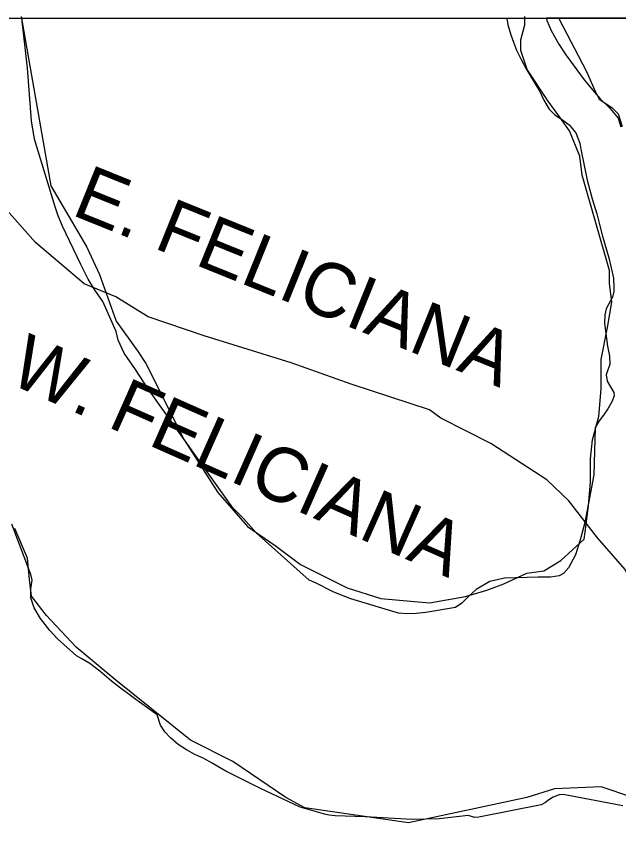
# Model space of a CAD drawing. Extents: x 3263578 to 3301413, y 764927 to 798602.
# Drawn here: x 3287562 to 3288672, y 792503 to 794020 of the extents above; entities that cross this region are included whole.
import ezdxf

# ---------------------------------------------------------------- set-up
doc = ezdxf.new("R2010")
doc.units = 0
for name, color, linetype in [('V-GRID-FRAM', 7, 'Continuous'), ('V-SITE-VEGE', 7, 'Continuous'), ('V-TOPO-BNDY', 7, 'Continuous'), ('V-TOPO-GNAM-IDEN', 7, 'Continuous'), ('V-TOPO-SHOR', 7, 'Continuous')]:
    doc.layers.add(name, color=color, linetype=linetype)

msp = doc.modelspace()

# ---------------------------------------------------------------- linework, layer by layer
at = {"layer": 'V-GRID-FRAM'}
msp.add_lwpolyline([(3267734.9, 794015.5), (3299171.2, 794017.8), (3299180.4, 775831.7), (3267728.3, 775829.4), (3267734.9, 794015.5)], dxfattribs=at)
at = {"layer": 'V-SITE-VEGE'}
for p, q in [((3287582.6, 793925.2), (3287571.9, 794017)), ((3287571.9, 794017), (3288465.3, 794017)), ((3288465.3, 794017), (3288466.1, 794013.8)), ((3288466.1, 794013.8), (3288467.9, 794005)), ((3289616.7, 794017.1), (3288538.6, 794017)), ((3288538.6, 794017), (3288539.8, 794013.2)), ((3288539.8, 794013.2), (3288547.8, 793993)), ((3288467.9, 794005), (3288470, 793997.1)), ((3288470, 793997.1), (3288473.3, 793986.4)), ((3288473.3, 793986.4), (3288478.2, 793973)), ((3288547.8, 793993), (3288561.5, 793969.3)), ((3288478.2, 793973), (3288483.9, 793958.3)), ((3288561.5, 793969.3), (3288574.8, 793949.9)), ((3288483.9, 793958.3), (3288491.9, 793941.3)), ((3288491.9, 793941.3), (3288501.3, 793924.1)), ((3288574.8, 793949.9), (3288608.1, 793903.7)), ((3287590, 793827.7), (3287582.6, 793925.2)), ((3288501.3, 793924.1), (3288518.2, 793896)), ((3288518.2, 793896), (3288526.4, 793881.9)), ((3288608.1, 793903.7), (3288627.5, 793880.5)), ((3288526.4, 793881.9), (3288534.2, 793866.3)), ((3288627.5, 793880.5), (3288637.5, 793868.2)), ((3288534.2, 793866.3), (3288543.8, 793849.4)), ((3288637.5, 793868.2), (3288655.5, 793851)), ((3288543.8, 793849.4), (3288554, 793839)), ((3288655.5, 793851), (3288670.8, 793833.1)), ((3288554, 793839), (3288568.1, 793830)), ((3288568.1, 793830), (3288580.5, 793820.8)), ((3288670.8, 793833.1), (3288675.9, 793817.1)), ((3287595.3, 793794.2), (3287590, 793827.7)), ((3288580.5, 793820.8), (3288593.2, 793805.7)), ((3288593.2, 793805.7), (3288600.4, 793786.9)), ((3287633.1, 793669.6), (3287595.3, 793794.2)), ((3288600.4, 793786.9), (3288602, 793775.5)), ((3288602, 793775.5), (3288614.1, 793718.3)), ((3288614.1, 793718.3), (3288623.1, 793684.4)), ((3288623.1, 793684.4), (3288631.4, 793656.8)), ((3287638.9, 793652.9), (3287633.1, 793669.6)), ((3287646.8, 793633.9), (3287638.9, 793652.9)), ((3288631.4, 793656.8), (3288636.6, 793636.8)), ((3287660.3, 793605.5), (3287646.8, 793633.9)), ((3288636.6, 793636.8), (3288642.1, 793615.3)), ((3287681, 793563.4), (3287660.3, 793605.5)), ((3288642.1, 793615.3), (3288653.7, 793575.5)), ((3288653.7, 793575.5), (3288658.2, 793556.7)), ((3287694.1, 793536), (3287681, 793563.4)), ((3288658.2, 793556.7), (3288662.3, 793537.9)), ((3287707.1, 793515.4), (3287694.1, 793536)), ((3288662.3, 793537.9), (3288663.1, 793520.3)), ((3287721, 793495), (3287707.1, 793515.4)), ((3288662.9, 793513.2), (3288660.7, 793502.8)), ((3288663.1, 793520.3), (3288662.9, 793513.2)), ((3288660.7, 793502.8), (3288653.6, 793490.7)), ((3287745.8, 793439.6), (3287721, 793495)), ((3288648.6, 793481.1), (3288646.6, 793470.3)), ((3288653.6, 793490.7), (3288648.6, 793481.1)), ((3288646.6, 793470.3), (3288646, 793455.2)), ((3288646, 793455.2), (3288651.3, 793412.3)), ((3287749.4, 793423.9), (3287745.8, 793439.6)), ((3287760.7, 793399.8), (3287749.4, 793423.9)), ((3288651.3, 793412.3), (3288655.2, 793394.3)), ((3287781.5, 793369.4), (3287760.7, 793399.8)), ((3288655.2, 793394.3), (3288655.8, 793379)), ((3288655.8, 793379), (3288652.2, 793368.8)), ((3287804.2, 793334.8), (3287781.5, 793369.4)), ((3288652.2, 793368.8), (3288648.7, 793360)), ((3288648.7, 793360), (3288650.9, 793347.9)), ((3288650.9, 793347.9), (3288663.2, 793327.1)), ((3287961.1, 793114.7), (3287804.2, 793334.8)), ((3288663.6, 793321.2), (3288659.3, 793309.7)), ((3288663.2, 793327.1), (3288663.6, 793321.2)), ((3288659.3, 793309.7), (3288651.8, 793297.1)), ((3288644, 793285.6), (3288636.2, 793275)), ((3288651.8, 793297.1), (3288644, 793285.6)), ((3288636.2, 793275), (3288628.5, 793262.5)), ((3288628.5, 793262.5), (3288626.3, 793175.1)), ((3288626.3, 793175.1), (3288609.7, 793087.3)), ((3287980.3, 793094.7), (3287961.1, 793114.7)), ((3288003.8, 793068.7), (3287980.3, 793094.7)), ((3288609.7, 793087.3), (3288601.8, 793057.4)), ((3287588.6, 792991.9), (3287553.7, 793084.2)), ((3288101.5, 792981.3), (3288003.8, 793068.7)), ((3288601.8, 793057.4), (3288592.2, 793028)), ((3288592.2, 793028), (3288579.3, 793004.1)), ((3288579.3, 793004.1), (3288570.5, 792993.7)), ((3287591, 792981), (3287588.6, 792991.9)), ((3287588.7, 792965.1), (3287591, 792981)), ((3288113.4, 792976), (3288101.5, 792981.3)), ((3288461.6, 792985.1), (3288434.3, 792978.7)), ((3288523.8, 792986.9), (3288461.6, 792985.1)), ((3288539.3, 792986.5), (3288523.8, 792986.9)), ((3288546, 792986.7), (3288539.3, 792986.5)), ((3288562.4, 792989), (3288546, 792986.7)), ((3288570.5, 792993.7), (3288562.4, 792989)), ((3287588.4, 792948.5), (3287588.7, 792965.1)), ((3288146.9, 792959.1), (3288113.4, 792976)), ((3288434.3, 792978.7), (3288409.4, 792964.2)), ((3288178.3, 792946.6), (3288146.9, 792959.1)), ((3288396.5, 792952.6), (3288382.8, 792938.5)), ((3288409.4, 792964.2), (3288396.5, 792952.6)), ((3287594.7, 792929.9), (3287588.4, 792948.5)), ((3288266, 792920.5), (3288178.3, 792946.6)), ((3288382.8, 792938.5), (3288371, 792930.9)), ((3287606.4, 792910.5), (3287594.7, 792929.9)), ((3288282.5, 792919), (3288266, 792920.5)), ((3288298.5, 792919.7), (3288282.5, 792919)), ((3288316.6, 792921.7), (3288298.5, 792919.7)), ((3288371, 792930.9), (3288316.6, 792921.7)), ((3287623.5, 792888.7), (3287606.4, 792910.5)), ((3287637.6, 792873.1), (3287623.5, 792888.7)), ((3287672.7, 792841.6), (3287637.6, 792873.1)), ((3287682.7, 792836.4), (3287672.7, 792841.6)), ((3287697.4, 792827.6), (3287682.7, 792836.4)), ((3287715.8, 792813.6), (3287697.4, 792827.6)), ((3287737.2, 792794.9), (3287715.8, 792813.6)), ((3287753.7, 792781.8), (3287737.2, 792794.9)), ((3287767.5, 792772), (3287753.7, 792781.8)), ((3287784.4, 792759.4), (3287767.5, 792772)), ((3287821.3, 792732.8), (3287784.4, 792759.4)), ((3287827.6, 792714.1), (3287821.3, 792732.8)), ((3287835.3, 792701.7), (3287827.6, 792714.1)), ((3287845.7, 792690.7), (3287835.3, 792701.7)), ((3287860.1, 792678.5), (3287845.7, 792690.7)), ((3287875.5, 792668.4), (3287860.1, 792678.5)), ((3287890.9, 792659.8), (3287875.5, 792668.4)), ((3287907.1, 792652.3), (3287890.9, 792659.8)), ((3287922.9, 792643.8), (3287907.1, 792652.3)), ((3287936.4, 792636), (3287922.9, 792643.8)), ((3287947.9, 792629.1), (3287936.4, 792636)), ((3288011.6, 792596.9), (3287947.9, 792629.1)), ((3288084.8, 792562.7), (3288011.6, 792596.9)), ((3288562, 792585.2), (3288551, 792581.2)), ((3288569.6, 792586.1), (3288562, 792585.2)), ((3288679.5, 792565.1), (3288569.6, 792586.1)), ((3288537.2, 792571.6), (3288529.1, 792567.3)), ((3288541.2, 792575), (3288537.2, 792571.6)), ((3288551, 792581.2), (3288541.2, 792575)), ((3288132, 792549), (3288084.8, 792562.7)), ((3288529.1, 792567.3), (3288414.3, 792544.4)), ((3288138.3, 792548), (3288132, 792549)), ((3288149.4, 792546.5), (3288138.3, 792548)), ((3288204.9, 792544.9), (3288149.4, 792546.5)), ((3288291.6, 792540.2), (3288204.9, 792544.9)), ((3288341.3, 792541.1), (3288291.6, 792540.2)), ((3288394.7, 792547.2), (3288341.3, 792541.1)), ((3288406.6, 792543.8), (3288394.7, 792547.2)), ((3288414.3, 792544.4), (3288406.6, 792543.8))]:
    msp.add_line(p, q, dxfattribs=at)
at = {"layer": 'V-TOPO-BNDY'}
msp.add_lwpolyline([(3288948.8, 792443.6), (3288854, 792644.2), (3288785.2, 792785.7), (3288745.5, 792874.5), (3288683.8, 793001.1), (3288632.8, 793059.3), (3288580.3, 793127.7), (3288539.5, 793166.1), (3288436.2, 793232.9), (3288344.1, 793279.6), (3288323.3, 793295.3), (3288178.7, 793342.3), (3288068.6, 793382.1), (3287908.2, 793431.7), (3287804.6, 793466.7), (3287785.6, 793478.6), (3287745.2, 793503.7), (3287686.8, 793527.2), (3287597.1, 793603.4), (3287501.5, 793711.1), (3287432.8, 793834.5), (3287371.1, 794017)], dxfattribs=at)
at = {"layer": 'V-TOPO-SHOR'}
for points in [[(3287570.6, 794020.3), (3287625.2, 793708.2), (3287691.5, 793595.1), (3287714.9, 793544.4), (3287746.1, 793458.5), (3287785.2, 793403.9), (3287800.8, 793380.5), (3287871, 793240.1), (3287933.4, 793142.5), (3287988, 793080.1), (3288038.7, 793045), (3288085.5, 793009.9), (3288171.3, 792967), (3288233.8, 792947.4), (3288323.5, 792939.6), (3288389.8, 792951.3), (3288428.8, 792963), (3288460, 792974.7), (3288502.9, 792994.2), (3288534.2, 792998.1), (3288565.4, 793017.6), (3288608.3, 793056.6), (3288612.2, 793084), (3288616.1, 793119.1), (3288620, 793162), (3288620, 793204.9), (3288623.9, 793240), (3288635.6, 793282.9), (3288639.5, 793333.6), (3288639.5, 793388.2), (3288651.2, 793446.8), (3288659, 793493.6), (3288655.1, 793528.7), (3288655.1, 793552.1), (3288604.4, 793727.7), (3288600.5, 793762.8), (3288581, 793809.6), (3288561.5, 793836.9), (3288542, 793864.2), (3288503, 793922.7), (3288491.3, 793957.8), (3288491.3, 793977.4), (3288499.1, 794004.7), (3288499.1, 794020.3)], [(3288561.6, 794016.4), (3288612.3, 793918.8), (3288627.9, 793883.7), (3288635.7, 793868.1), (3288659.1, 793852.5), (3288670.8, 793840.8), (3288678.6, 793817.4)], [(3288986.6, 792405.1), (3288865.7, 792549.5), (3288815, 792553.4), (3288776, 792557.3), (3288698, 792580.7), (3288639.5, 792600.2), (3288553.6, 792596.3), (3288502.9, 792580.7), (3288284.4, 792533.9), (3288093.3, 792561.2), (3288058.2, 792580.7), (3287960.6, 792647.1), (3287882.6, 792686.1), (3287742.2, 792799.2), (3287672, 792857.8), (3287617.4, 792916.3), (3287590, 792951.4), (3287586.2, 792982.6), (3287582.3, 793021.6), (3287558.9, 793076.2)]]:
    msp.add_lwpolyline(points, dxfattribs=at)

# ---------------------------------------------------------------- texts
at = {"layer": 'V-TOPO-GNAM-IDEN'}
for s, rotation, p in [('E. FELICIANA', 338.0063, (3287661.1, 793655.6)), ('W. FELICIANA', 336.0862, (3287543.9, 793346.1))]:
    msp.add_text(s, height=100, rotation=rotation, dxfattribs=at).set_placement(p)

doc.saveas('drawing.dxf')
